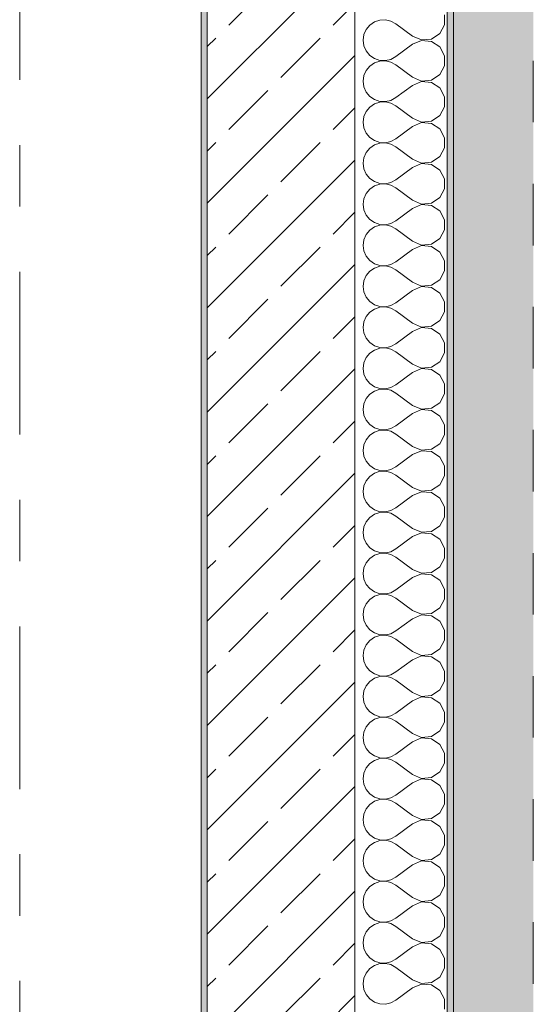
# Model space of a CAD drawing. Header units: metres. Extents: x -3.6 to 84.5, y -11 to 16.8.
# Tile 320 of 361: x 61.7 to 62.6, y 1.2 to 2.8. Entities that reach past the tile are written whole.
import ezdxf

# ---------------------------------------------------------------- set-up
doc = ezdxf.new("R2010")
doc.units = ezdxf.units.M
doc.header["$MEASUREMENT"] = 0
doc.linetypes.add('Strichlinie doppelt', pattern=[0.546806, 0.264583, -0.105833, 0.070556, -0.105833])
doc.linetypes.add('Strichlinie eng', pattern=[0.115, 0.075, -0.04])
for name, color, linetype in [('301 - Elemente.Linie', 7, 'Continuous'), ('302 - Elemente.Schraffur', 7, 'Continuous'), ('451 - Universal.Achsen Raster', 7, 'Continuous'), ('604 - Struktur.Wand Aussen', 7, 'Continuous')]:
    doc.layers.add(name, color=color, linetype=linetype)

# ---------------------------------------------------------------- blocks, each defined once
blk = doc.blocks.new('*X127')
at = {"layer": '604 - Struktur.Wand Aussen', "color": 7, "linetype": 'Continuous', "lineweight": 5}
for p, q in [((62.4207, 2.7585), (62.4207, 2.7748)), ((62.2992, 2.7579), (62.2933, 2.7509)), ((62.3068, 2.7631), (62.2992, 2.7579)), ((62.3155, 2.7661), (62.3068, 2.7631)), ((62.3247, 2.7665), (62.3155, 2.7661)), ((62.3336, 2.7645), (62.3247, 2.7665)), ((62.3417, 2.76), (62.3336, 2.7645)), ((62.3684, 2.74), (62.3417, 2.76)), ((62.413, 2.7442), (62.4207, 2.7585)), ((62.2896, 2.7424), (62.2884, 2.7333)), ((62.2933, 2.7509), (62.2896, 2.7424)), ((62.3684, 2.74), (62.3833, 2.7337)), ((62.3995, 2.7352), (62.413, 2.7442)), ((62.2884, 2.7333), (62.2896, 2.7242)), ((62.2896, 2.7242), (62.2933, 2.7158)), ((62.3684, 2.7267), (62.3417, 2.7067)), ((62.3833, 2.733), (62.3684, 2.7267)), ((62.3833, 2.7337), (62.3995, 2.7352)), ((62.3995, 2.7314), (62.3833, 2.733)), ((62.413, 2.7224), (62.3995, 2.7314)), ((62.4207, 2.7081), (62.413, 2.7224)), ((62.2933, 2.7158), (62.2992, 2.7087)), ((62.2992, 2.7087), (62.3068, 2.7035)), ((62.3336, 2.7022), (62.3417, 2.7067)), ((62.4207, 2.6919), (62.4207, 2.7081)), ((62.2992, 2.6913), (62.2933, 2.6842)), ((62.3068, 2.6965), (62.2992, 2.6913)), ((62.3068, 2.7035), (62.3155, 2.7006)), ((62.3155, 2.6994), (62.3068, 2.6965)), ((62.3155, 2.7006), (62.3247, 2.7001)), ((62.3247, 2.6999), (62.3155, 2.6994)), ((62.3247, 2.7001), (62.3336, 2.7022)), ((62.3336, 2.6978), (62.3247, 2.6999)), ((62.3417, 2.6933), (62.3336, 2.6978)), ((62.3684, 2.6733), (62.3417, 2.6933)), ((62.413, 2.6776), (62.4207, 2.6919)), ((62.2896, 2.6758), (62.2884, 2.6667)), ((62.2933, 2.6842), (62.2896, 2.6758)), ((62.3684, 2.6733), (62.3833, 2.667)), ((62.3995, 2.6686), (62.413, 2.6776)), ((62.2884, 2.6667), (62.2896, 2.6576)), ((62.2896, 2.6576), (62.2933, 2.6491)), ((62.3684, 2.66), (62.3417, 2.64)), ((62.3833, 2.6663), (62.3684, 2.66)), ((62.3833, 2.667), (62.3995, 2.6686)), ((62.3995, 2.6648), (62.3833, 2.6663)), ((62.413, 2.6558), (62.3995, 2.6648)), ((62.2933, 2.6491), (62.2992, 2.6421)), ((62.2992, 2.6421), (62.3068, 2.6369)), ((62.4207, 2.6415), (62.413, 2.6558)), ((62.4207, 2.6252), (62.4207, 2.6415)), ((62.2992, 2.6246), (62.2933, 2.6175)), ((62.3068, 2.6298), (62.2992, 2.6246)), ((62.3068, 2.6369), (62.3155, 2.6339)), ((62.3155, 2.6328), (62.3068, 2.6298)), ((62.3155, 2.6339), (62.3247, 2.6335)), ((62.3247, 2.6332), (62.3155, 2.6328)), ((62.3247, 2.6335), (62.3336, 2.6355)), ((62.3336, 2.6311), (62.3247, 2.6332)), ((62.3336, 2.6355), (62.3417, 2.64)), ((62.3417, 2.6267), (62.3336, 2.6311)), ((62.3684, 2.6067), (62.3417, 2.6267)), ((62.413, 2.6109), (62.4207, 2.6252)), ((62.2896, 2.6091), (62.2884, 2.6)), ((62.2933, 2.6175), (62.2896, 2.6091)), ((62.3995, 2.6019), (62.413, 2.6109)), ((62.2884, 2.6), (62.2896, 2.5909)), ((62.3684, 2.5933), (62.3417, 2.5733)), ((62.3684, 2.6067), (62.3833, 2.6004)), ((62.3833, 2.5996), (62.3684, 2.5933)), ((62.3833, 2.6004), (62.3995, 2.6019)), ((62.3995, 2.5981), (62.3833, 2.5996)), ((62.413, 2.5891), (62.3995, 2.5981)), ((62.2896, 2.5909), (62.2933, 2.5825)), ((62.2933, 2.5825), (62.2992, 2.5754)), ((62.4207, 2.5748), (62.413, 2.5891)), ((62.2992, 2.5754), (62.3068, 2.5702)), ((62.3068, 2.5631), (62.2992, 2.5579)), ((62.3068, 2.5702), (62.3155, 2.5672)), ((62.3155, 2.5661), (62.3068, 2.5631)), ((62.3155, 2.5672), (62.3247, 2.5668)), ((62.3247, 2.5665), (62.3155, 2.5661)), ((62.3247, 2.5668), (62.3336, 2.5689)), ((62.3336, 2.5645), (62.3247, 2.5665)), ((62.3336, 2.5689), (62.3417, 2.5733)), ((62.3417, 2.56), (62.3336, 2.5645)), ((62.4207, 2.5585), (62.4207, 2.5748)), ((62.2933, 2.5509), (62.2896, 2.5424)), ((62.2992, 2.5579), (62.2933, 2.5509)), ((62.3684, 2.54), (62.3417, 2.56)), ((62.3995, 2.5352), (62.413, 2.5442)), ((62.413, 2.5442), (62.4207, 2.5585)), ((62.2896, 2.5424), (62.2884, 2.5333)), ((62.2884, 2.5333), (62.2896, 2.5242)), ((62.3684, 2.54), (62.3833, 2.5337)), ((62.3833, 2.533), (62.3684, 2.5267)), ((62.3833, 2.5337), (62.3995, 2.5352)), ((62.3995, 2.5314), (62.3833, 2.533)), ((62.413, 2.5224), (62.3995, 2.5314)), ((62.2896, 2.5242), (62.2933, 2.5158)), ((62.2933, 2.5158), (62.2992, 2.5087)), ((62.3684, 2.5267), (62.3417, 2.5067)), ((62.4207, 2.5081), (62.413, 2.5224)), ((62.2992, 2.5087), (62.3068, 2.5035)), ((62.3068, 2.4965), (62.2992, 2.4913)), ((62.3068, 2.5035), (62.3155, 2.5006)), ((62.3155, 2.4994), (62.3068, 2.4965)), ((62.3155, 2.5006), (62.3247, 2.5001)), ((62.3247, 2.4999), (62.3155, 2.4994)), ((62.3247, 2.5001), (62.3336, 2.5022)), ((62.3336, 2.4978), (62.3247, 2.4999)), ((62.3336, 2.5022), (62.3417, 2.5067)), ((62.3417, 2.4933), (62.3336, 2.4978)), ((62.4207, 2.4919), (62.4207, 2.5081)), ((62.2933, 2.4842), (62.2896, 2.4758)), ((62.2992, 2.4913), (62.2933, 2.4842)), ((62.3684, 2.4733), (62.3417, 2.4933)), ((62.413, 2.4776), (62.4207, 2.4919)), ((62.2896, 2.4758), (62.2884, 2.4667)), ((62.2884, 2.4667), (62.2896, 2.4576)), ((62.3684, 2.4733), (62.3833, 2.467)), ((62.3833, 2.4663), (62.3684, 2.46)), ((62.3833, 2.467), (62.3995, 2.4686)), ((62.3995, 2.4648), (62.3833, 2.4663)), ((62.3995, 2.4686), (62.413, 2.4776)), ((62.413, 2.4558), (62.3995, 2.4648)), ((62.2896, 2.4576), (62.2933, 2.4491)), ((62.2933, 2.4491), (62.2992, 2.4421)), ((62.3684, 2.46), (62.3417, 2.44)), ((62.4207, 2.4415), (62.413, 2.4558)), ((62.2992, 2.4421), (62.3068, 2.4369)), ((62.3068, 2.4369), (62.3155, 2.4339)), ((62.3155, 2.4328), (62.3068, 2.4298)), ((62.3155, 2.4339), (62.3247, 2.4335)), ((62.3247, 2.4332), (62.3155, 2.4328)), ((62.3247, 2.4335), (62.3336, 2.4355)), ((62.3336, 2.4311), (62.3247, 2.4332)), ((62.3336, 2.4355), (62.3417, 2.44)), ((62.4207, 2.4252), (62.4207, 2.4415)), ((62.2933, 2.4175), (62.2896, 2.4091)), ((62.2992, 2.4246), (62.2933, 2.4175)), ((62.3068, 2.4298), (62.2992, 2.4246)), ((62.3417, 2.4267), (62.3336, 2.4311)), ((62.3684, 2.4067), (62.3417, 2.4267)), ((62.413, 2.4109), (62.4207, 2.4252)), ((62.2896, 2.4091), (62.2884, 2.4)), ((62.3684, 2.4067), (62.3833, 2.4004)), ((62.3833, 2.4004), (62.3995, 2.4019)), ((62.3995, 2.4019), (62.413, 2.4109)), ((62.2884, 2.4), (62.2896, 2.3909)), ((62.2896, 2.3909), (62.2933, 2.3825)), ((62.3684, 2.3933), (62.3417, 2.3733)), ((62.3833, 2.3996), (62.3684, 2.3933)), ((62.3995, 2.3981), (62.3833, 2.3996)), ((62.413, 2.3891), (62.3995, 2.3981)), ((62.4207, 2.3748), (62.413, 2.3891)), ((62.2933, 2.3825), (62.2992, 2.3754)), ((62.2992, 2.3754), (62.3068, 2.3702)), ((62.3068, 2.3702), (62.3155, 2.3672)), ((62.3247, 2.3668), (62.3336, 2.3689)), ((62.3336, 2.3689), (62.3417, 2.3733)), ((62.4207, 2.3585), (62.4207, 2.3748)), ((62.2992, 2.3579), (62.2933, 2.3509)), ((62.3068, 2.3631), (62.2992, 2.3579)), ((62.3155, 2.3661), (62.3068, 2.3631)), ((62.3155, 2.3672), (62.3247, 2.3668)), ((62.3247, 2.3665), (62.3155, 2.3661)), ((62.3336, 2.3645), (62.3247, 2.3665)), ((62.3417, 2.36), (62.3336, 2.3645)), ((62.3684, 2.34), (62.3417, 2.36)), ((62.413, 2.3442), (62.4207, 2.3585)), ((62.2896, 2.3424), (62.2884, 2.3333)), ((62.2933, 2.3509), (62.2896, 2.3424)), ((62.3684, 2.34), (62.3833, 2.3337)), ((62.3995, 2.3352), (62.413, 2.3442)), ((62.2884, 2.3333), (62.2896, 2.3242)), ((62.2896, 2.3242), (62.2933, 2.3158)), ((62.3684, 2.3267), (62.3417, 2.3067)), ((62.3833, 2.333), (62.3684, 2.3267)), ((62.3833, 2.3337), (62.3995, 2.3352)), ((62.3995, 2.3314), (62.3833, 2.333)), ((62.413, 2.3224), (62.3995, 2.3314)), ((62.4207, 2.3081), (62.413, 2.3224)), ((62.2933, 2.3158), (62.2992, 2.3087)), ((62.2992, 2.3087), (62.3068, 2.3035)), ((62.3336, 2.3022), (62.3417, 2.3067)), ((62.4207, 2.2919), (62.4207, 2.3081)), ((62.2992, 2.2913), (62.2933, 2.2842)), ((62.3068, 2.2965), (62.2992, 2.2913)), ((62.3068, 2.3035), (62.3155, 2.3006)), ((62.3155, 2.2994), (62.3068, 2.2965)), ((62.3155, 2.3006), (62.3247, 2.3001)), ((62.3247, 2.2999), (62.3155, 2.2994)), ((62.3247, 2.3001), (62.3336, 2.3022)), ((62.3336, 2.2978), (62.3247, 2.2999)), ((62.3417, 2.2933), (62.3336, 2.2978)), ((62.3684, 2.2733), (62.3417, 2.2933)), ((62.413, 2.2776), (62.4207, 2.2919)), ((62.2896, 2.2758), (62.2884, 2.2667)), ((62.2933, 2.2842), (62.2896, 2.2758)), ((62.3684, 2.2733), (62.3833, 2.267)), ((62.3995, 2.2686), (62.413, 2.2776)), ((62.2884, 2.2667), (62.2896, 2.2576)), ((62.2896, 2.2576), (62.2933, 2.2491)), ((62.3684, 2.26), (62.3417, 2.24)), ((62.3833, 2.2663), (62.3684, 2.26)), ((62.3833, 2.267), (62.3995, 2.2686)), ((62.3995, 2.2648), (62.3833, 2.2663)), ((62.413, 2.2558), (62.3995, 2.2648)), ((62.2933, 2.2491), (62.2992, 2.2421)), ((62.2992, 2.2421), (62.3068, 2.2369)), ((62.4207, 2.2415), (62.413, 2.2558)), ((62.4207, 2.2252), (62.4207, 2.2415)), ((62.2992, 2.2246), (62.2933, 2.2175)), ((62.3068, 2.2298), (62.2992, 2.2246)), ((62.3068, 2.2369), (62.3155, 2.2339)), ((62.3155, 2.2328), (62.3068, 2.2298)), ((62.3155, 2.2339), (62.3247, 2.2335)), ((62.3247, 2.2332), (62.3155, 2.2328)), ((62.3247, 2.2335), (62.3336, 2.2355)), ((62.3336, 2.2311), (62.3247, 2.2332)), ((62.3336, 2.2355), (62.3417, 2.24)), ((62.3417, 2.2267), (62.3336, 2.2311)), ((62.3684, 2.2067), (62.3417, 2.2267)), ((62.413, 2.2109), (62.4207, 2.2252)), ((62.2896, 2.2091), (62.2884, 2.2)), ((62.2933, 2.2175), (62.2896, 2.2091)), ((62.3995, 2.2019), (62.413, 2.2109)), ((62.2884, 2.2), (62.2896, 2.1909)), ((62.3684, 2.1933), (62.3417, 2.1733)), ((62.3684, 2.2067), (62.3833, 2.2004)), ((62.3833, 2.1996), (62.3684, 2.1933)), ((62.3833, 2.2004), (62.3995, 2.2019)), ((62.3995, 2.1981), (62.3833, 2.1996)), ((62.413, 2.1891), (62.3995, 2.1981)), ((62.2896, 2.1909), (62.2933, 2.1825)), ((62.2933, 2.1825), (62.2992, 2.1754)), ((62.4207, 2.1748), (62.413, 2.1891)), ((62.2992, 2.1754), (62.3068, 2.1702)), ((62.3068, 2.1631), (62.2992, 2.1579)), ((62.3068, 2.1702), (62.3155, 2.1672)), ((62.3155, 2.1661), (62.3068, 2.1631)), ((62.3155, 2.1672), (62.3247, 2.1668)), ((62.3247, 2.1665), (62.3155, 2.1661)), ((62.3247, 2.1668), (62.3336, 2.1689)), ((62.3336, 2.1645), (62.3247, 2.1665)), ((62.3336, 2.1689), (62.3417, 2.1733)), ((62.3417, 2.16), (62.3336, 2.1645)), ((62.4207, 2.1585), (62.4207, 2.1748)), ((62.2933, 2.1509), (62.2896, 2.1424)), ((62.2992, 2.1579), (62.2933, 2.1509)), ((62.3684, 2.14), (62.3417, 2.16)), ((62.3995, 2.1352), (62.413, 2.1442)), ((62.413, 2.1442), (62.4207, 2.1585)), ((62.2896, 2.1424), (62.2884, 2.1333)), ((62.2884, 2.1333), (62.2896, 2.1242)), ((62.3684, 2.14), (62.3833, 2.1337)), ((62.3833, 2.133), (62.3684, 2.1267)), ((62.3833, 2.1337), (62.3995, 2.1352)), ((62.3995, 2.1314), (62.3833, 2.133)), ((62.413, 2.1224), (62.3995, 2.1314)), ((62.2896, 2.1242), (62.2933, 2.1158)), ((62.2933, 2.1158), (62.2992, 2.1087)), ((62.3684, 2.1267), (62.3417, 2.1067)), ((62.4207, 2.1081), (62.413, 2.1224)), ((62.2992, 2.1087), (62.3068, 2.1035)), ((62.3068, 2.0965), (62.2992, 2.0913)), ((62.3068, 2.1035), (62.3155, 2.1006)), ((62.3155, 2.0994), (62.3068, 2.0965)), ((62.3155, 2.1006), (62.3247, 2.1001)), ((62.3247, 2.0999), (62.3155, 2.0994)), ((62.3247, 2.1001), (62.3336, 2.1022)), ((62.3336, 2.0978), (62.3247, 2.0999)), ((62.3336, 2.1022), (62.3417, 2.1067)), ((62.3417, 2.0933), (62.3336, 2.0978)), ((62.4207, 2.0919), (62.4207, 2.1081)), ((62.2933, 2.0842), (62.2896, 2.0758)), ((62.2992, 2.0913), (62.2933, 2.0842)), ((62.3684, 2.0733), (62.3417, 2.0933)), ((62.413, 2.0776), (62.4207, 2.0919)), ((62.2896, 2.0758), (62.2884, 2.0667)), ((62.2884, 2.0667), (62.2896, 2.0576)), ((62.3684, 2.0733), (62.3833, 2.067)), ((62.3833, 2.0663), (62.3684, 2.06)), ((62.3833, 2.067), (62.3995, 2.0686)), ((62.3995, 2.0648), (62.3833, 2.0663)), ((62.3995, 2.0686), (62.413, 2.0776)), ((62.413, 2.0558), (62.3995, 2.0648)), ((62.2896, 2.0576), (62.2933, 2.0491)), ((62.2933, 2.0491), (62.2992, 2.0421)), ((62.3684, 2.06), (62.3417, 2.04)), ((62.4207, 2.0415), (62.413, 2.0558)), ((62.2992, 2.0421), (62.3068, 2.0369)), ((62.3068, 2.0369), (62.3155, 2.0339)), ((62.3155, 2.0328), (62.3068, 2.0298)), ((62.3155, 2.0339), (62.3247, 2.0335)), ((62.3247, 2.0332), (62.3155, 2.0328)), ((62.3247, 2.0335), (62.3336, 2.0355)), ((62.3336, 2.0311), (62.3247, 2.0332)), ((62.3336, 2.0355), (62.3417, 2.04)), ((62.4207, 2.0252), (62.4207, 2.0415)), ((62.2933, 2.0175), (62.2896, 2.0091)), ((62.2992, 2.0246), (62.2933, 2.0175)), ((62.3068, 2.0298), (62.2992, 2.0246)), ((62.3417, 2.0267), (62.3336, 2.0311)), ((62.3684, 2.0067), (62.3417, 2.0267)), ((62.413, 2.0109), (62.4207, 2.0252)), ((62.2896, 2.0091), (62.2884, 2)), ((62.3684, 2.0067), (62.3833, 2.0004)), ((62.3833, 2.0004), (62.3995, 2.0019)), ((62.3995, 2.0019), (62.413, 2.0109)), ((62.2884, 2), (62.2896, 1.9909)), ((62.2896, 1.9909), (62.2933, 1.9825)), ((62.3684, 1.9933), (62.3417, 1.9733)), ((62.3833, 1.9996), (62.3684, 1.9933)), ((62.3995, 1.9981), (62.3833, 1.9996)), ((62.413, 1.9891), (62.3995, 1.9981)), ((62.4207, 1.9748), (62.413, 1.9891)), ((62.2933, 1.9825), (62.2992, 1.9754)), ((62.2992, 1.9754), (62.3068, 1.9702)), ((62.3068, 1.9702), (62.3155, 1.9672)), ((62.3247, 1.9668), (62.3336, 1.9689)), ((62.3336, 1.9689), (62.3417, 1.9733)), ((62.4207, 1.9585), (62.4207, 1.9748)), ((62.2992, 1.9579), (62.2933, 1.9509)), ((62.3068, 1.9631), (62.2992, 1.9579)), ((62.3155, 1.9661), (62.3068, 1.9631)), ((62.3155, 1.9672), (62.3247, 1.9668)), ((62.3247, 1.9665), (62.3155, 1.9661)), ((62.3336, 1.9645), (62.3247, 1.9665)), ((62.3417, 1.96), (62.3336, 1.9645)), ((62.3684, 1.94), (62.3417, 1.96)), ((62.413, 1.9442), (62.4207, 1.9585)), ((62.2896, 1.9424), (62.2884, 1.9333)), ((62.2933, 1.9509), (62.2896, 1.9424)), ((62.3684, 1.94), (62.3833, 1.9337)), ((62.3995, 1.9352), (62.413, 1.9442)), ((62.2884, 1.9333), (62.2896, 1.9242)), ((62.2896, 1.9242), (62.2933, 1.9158)), ((62.3684, 1.9267), (62.3417, 1.9067)), ((62.3833, 1.933), (62.3684, 1.9267)), ((62.3833, 1.9337), (62.3995, 1.9352)), ((62.3995, 1.9314), (62.3833, 1.933)), ((62.413, 1.9224), (62.3995, 1.9314)), ((62.4207, 1.9081), (62.413, 1.9224)), ((62.2933, 1.9158), (62.2992, 1.9087)), ((62.2992, 1.9087), (62.3068, 1.9035)), ((62.3336, 1.9022), (62.3417, 1.9067)), ((62.4207, 1.8919), (62.4207, 1.9081)), ((62.2992, 1.8913), (62.2933, 1.8842)), ((62.3068, 1.8965), (62.2992, 1.8913)), ((62.3068, 1.9035), (62.3155, 1.9006)), ((62.3155, 1.8994), (62.3068, 1.8965)), ((62.3155, 1.9006), (62.3247, 1.9001)), ((62.3247, 1.8999), (62.3155, 1.8994)), ((62.3247, 1.9001), (62.3336, 1.9022)), ((62.3336, 1.8978), (62.3247, 1.8999)), ((62.3417, 1.8933), (62.3336, 1.8978)), ((62.3684, 1.8733), (62.3417, 1.8933)), ((62.413, 1.8776), (62.4207, 1.8919)), ((62.2896, 1.8758), (62.2884, 1.8667)), ((62.2933, 1.8842), (62.2896, 1.8758)), ((62.3684, 1.8733), (62.3833, 1.867)), ((62.3995, 1.8686), (62.413, 1.8776)), ((62.2884, 1.8667), (62.2896, 1.8576)), ((62.2896, 1.8576), (62.2933, 1.8491)), ((62.3684, 1.86), (62.3417, 1.84)), ((62.3833, 1.8663), (62.3684, 1.86)), ((62.3833, 1.867), (62.3995, 1.8686)), ((62.3995, 1.8648), (62.3833, 1.8663)), ((62.413, 1.8558), (62.3995, 1.8648)), ((62.2933, 1.8491), (62.2992, 1.8421)), ((62.2992, 1.8421), (62.3068, 1.8369)), ((62.4207, 1.8415), (62.413, 1.8558)), ((62.4207, 1.8252), (62.4207, 1.8415)), ((62.2992, 1.8246), (62.2933, 1.8175)), ((62.3068, 1.8298), (62.2992, 1.8246)), ((62.3068, 1.8369), (62.3155, 1.8339)), ((62.3155, 1.8328), (62.3068, 1.8298)), ((62.3155, 1.8339), (62.3247, 1.8335)), ((62.3247, 1.8332), (62.3155, 1.8328)), ((62.3247, 1.8335), (62.3336, 1.8355)), ((62.3336, 1.8311), (62.3247, 1.8332)), ((62.3336, 1.8355), (62.3417, 1.84)), ((62.3417, 1.8267), (62.3336, 1.8311)), ((62.3684, 1.8067), (62.3417, 1.8267)), ((62.413, 1.8109), (62.4207, 1.8252)), ((62.2896, 1.8091), (62.2884, 1.8)), ((62.2933, 1.8175), (62.2896, 1.8091)), ((62.3995, 1.8019), (62.413, 1.8109)), ((62.2884, 1.8), (62.2896, 1.7909)), ((62.3684, 1.7933), (62.3417, 1.7733)), ((62.3684, 1.8067), (62.3833, 1.8004)), ((62.3833, 1.7996), (62.3684, 1.7933)), ((62.3833, 1.8004), (62.3995, 1.8019)), ((62.3995, 1.7981), (62.3833, 1.7996)), ((62.413, 1.7891), (62.3995, 1.7981)), ((62.2896, 1.7909), (62.2933, 1.7825)), ((62.2933, 1.7825), (62.2992, 1.7754)), ((62.4207, 1.7748), (62.413, 1.7891)), ((62.2992, 1.7754), (62.3068, 1.7702)), ((62.3068, 1.7631), (62.2992, 1.7579)), ((62.3068, 1.7702), (62.3155, 1.7672)), ((62.3155, 1.7661), (62.3068, 1.7631)), ((62.3155, 1.7672), (62.3247, 1.7668)), ((62.3247, 1.7665), (62.3155, 1.7661)), ((62.3247, 1.7668), (62.3336, 1.7689)), ((62.3336, 1.7645), (62.3247, 1.7665)), ((62.3336, 1.7689), (62.3417, 1.7733)), ((62.3417, 1.76), (62.3336, 1.7645)), ((62.4207, 1.7585), (62.4207, 1.7748)), ((62.2933, 1.7509), (62.2896, 1.7424)), ((62.2992, 1.7579), (62.2933, 1.7509)), ((62.3684, 1.74), (62.3417, 1.76)), ((62.3995, 1.7352), (62.413, 1.7442)), ((62.413, 1.7442), (62.4207, 1.7585)), ((62.2896, 1.7424), (62.2884, 1.7333)), ((62.2884, 1.7333), (62.2896, 1.7242)), ((62.3684, 1.74), (62.3833, 1.7337)), ((62.3833, 1.733), (62.3684, 1.7267)), ((62.3833, 1.7337), (62.3995, 1.7352)), ((62.3995, 1.7314), (62.3833, 1.733)), ((62.413, 1.7224), (62.3995, 1.7314)), ((62.2896, 1.7242), (62.2933, 1.7158)), ((62.2933, 1.7158), (62.2992, 1.7087)), ((62.3684, 1.7267), (62.3417, 1.7067)), ((62.4207, 1.7081), (62.413, 1.7224)), ((62.2992, 1.7087), (62.3068, 1.7035)), ((62.3068, 1.6965), (62.2992, 1.6913)), ((62.3068, 1.7035), (62.3155, 1.7006)), ((62.3155, 1.6994), (62.3068, 1.6965)), ((62.3155, 1.7006), (62.3247, 1.7001)), ((62.3247, 1.6999), (62.3155, 1.6994)), ((62.3247, 1.7001), (62.3336, 1.7022)), ((62.3336, 1.6978), (62.3247, 1.6999)), ((62.3336, 1.7022), (62.3417, 1.7067)), ((62.3417, 1.6933), (62.3336, 1.6978)), ((62.4207, 1.6919), (62.4207, 1.7081)), ((62.2933, 1.6842), (62.2896, 1.6758)), ((62.2992, 1.6913), (62.2933, 1.6842)), ((62.3684, 1.6733), (62.3417, 1.6933)), ((62.413, 1.6776), (62.4207, 1.6919)), ((62.2896, 1.6758), (62.2884, 1.6667)), ((62.2884, 1.6667), (62.2896, 1.6576)), ((62.3684, 1.6733), (62.3833, 1.667)), ((62.3833, 1.6663), (62.3684, 1.66)), ((62.3833, 1.667), (62.3995, 1.6686)), ((62.3995, 1.6648), (62.3833, 1.6663)), ((62.3995, 1.6686), (62.413, 1.6776)), ((62.413, 1.6558), (62.3995, 1.6648)), ((62.2896, 1.6576), (62.2933, 1.6491)), ((62.2933, 1.6491), (62.2992, 1.6421)), ((62.3684, 1.66), (62.3417, 1.64)), ((62.4207, 1.6415), (62.413, 1.6558)), ((62.2992, 1.6421), (62.3068, 1.6369)), ((62.3068, 1.6369), (62.3155, 1.6339)), ((62.3155, 1.6328), (62.3068, 1.6298)), ((62.3155, 1.6339), (62.3247, 1.6335)), ((62.3247, 1.6332), (62.3155, 1.6328)), ((62.3247, 1.6335), (62.3336, 1.6355)), ((62.3336, 1.6311), (62.3247, 1.6332)), ((62.3336, 1.6355), (62.3417, 1.64)), ((62.4207, 1.6252), (62.4207, 1.6415)), ((62.2933, 1.6175), (62.2896, 1.6091)), ((62.2992, 1.6246), (62.2933, 1.6175)), ((62.3068, 1.6298), (62.2992, 1.6246)), ((62.3417, 1.6267), (62.3336, 1.6311)), ((62.3684, 1.6067), (62.3417, 1.6267)), ((62.413, 1.6109), (62.4207, 1.6252)), ((62.2896, 1.6091), (62.2884, 1.6)), ((62.3684, 1.6067), (62.3833, 1.6004)), ((62.3833, 1.6004), (62.3995, 1.6019)), ((62.3995, 1.6019), (62.413, 1.6109)), ((62.2884, 1.6), (62.2896, 1.5909)), ((62.2896, 1.5909), (62.2933, 1.5825)), ((62.3684, 1.5933), (62.3417, 1.5733)), ((62.3833, 1.5996), (62.3684, 1.5933)), ((62.3995, 1.5981), (62.3833, 1.5996)), ((62.413, 1.5891), (62.3995, 1.5981)), ((62.4207, 1.5748), (62.413, 1.5891)), ((62.2933, 1.5825), (62.2992, 1.5754)), ((62.2992, 1.5754), (62.3068, 1.5702)), ((62.3068, 1.5702), (62.3155, 1.5672)), ((62.3247, 1.5668), (62.3336, 1.5689)), ((62.3336, 1.5689), (62.3417, 1.5733)), ((62.4207, 1.5585), (62.4207, 1.5748)), ((62.2992, 1.5579), (62.2933, 1.5509)), ((62.3068, 1.5631), (62.2992, 1.5579)), ((62.3155, 1.5661), (62.3068, 1.5631)), ((62.3155, 1.5672), (62.3247, 1.5668)), ((62.3247, 1.5665), (62.3155, 1.5661)), ((62.3336, 1.5645), (62.3247, 1.5665)), ((62.3417, 1.56), (62.3336, 1.5645)), ((62.3684, 1.54), (62.3417, 1.56)), ((62.413, 1.5442), (62.4207, 1.5585)), ((62.2896, 1.5424), (62.2884, 1.5333)), ((62.2933, 1.5509), (62.2896, 1.5424)), ((62.3684, 1.54), (62.3833, 1.5337)), ((62.3995, 1.5352), (62.413, 1.5442)), ((62.2884, 1.5333), (62.2896, 1.5242)), ((62.2896, 1.5242), (62.2933, 1.5158)), ((62.3684, 1.5267), (62.3417, 1.5067)), ((62.3833, 1.533), (62.3684, 1.5267)), ((62.3833, 1.5337), (62.3995, 1.5352)), ((62.3995, 1.5314), (62.3833, 1.533)), ((62.413, 1.5224), (62.3995, 1.5314)), ((62.4207, 1.5081), (62.413, 1.5224)), ((62.2933, 1.5158), (62.2992, 1.5087)), ((62.2992, 1.5087), (62.3068, 1.5035)), ((62.3336, 1.5022), (62.3417, 1.5067)), ((62.4207, 1.4919), (62.4207, 1.5081)), ((62.2992, 1.4913), (62.2933, 1.4842)), ((62.3068, 1.4965), (62.2992, 1.4913)), ((62.3068, 1.5035), (62.3155, 1.5006)), ((62.3155, 1.4994), (62.3068, 1.4965)), ((62.3155, 1.5006), (62.3247, 1.5001)), ((62.3247, 1.4999), (62.3155, 1.4994)), ((62.3247, 1.5001), (62.3336, 1.5022)), ((62.3336, 1.4978), (62.3247, 1.4999)), ((62.3417, 1.4933), (62.3336, 1.4978)), ((62.3684, 1.4733), (62.3417, 1.4933)), ((62.413, 1.4776), (62.4207, 1.4919)), ((62.2896, 1.4758), (62.2884, 1.4667)), ((62.2933, 1.4842), (62.2896, 1.4758)), ((62.3684, 1.4733), (62.3833, 1.467)), ((62.3995, 1.4686), (62.413, 1.4776)), ((62.2884, 1.4667), (62.2896, 1.4576)), ((62.2896, 1.4576), (62.2933, 1.4491)), ((62.3684, 1.46), (62.3417, 1.44)), ((62.3833, 1.4663), (62.3684, 1.46)), ((62.3833, 1.467), (62.3995, 1.4686)), ((62.3995, 1.4648), (62.3833, 1.4663)), ((62.413, 1.4558), (62.3995, 1.4648)), ((62.2933, 1.4491), (62.2992, 1.4421)), ((62.2992, 1.4421), (62.3068, 1.4369)), ((62.4207, 1.4415), (62.413, 1.4558)), ((62.4207, 1.4252), (62.4207, 1.4415)), ((62.2992, 1.4246), (62.2933, 1.4175)), ((62.3068, 1.4298), (62.2992, 1.4246)), ((62.3068, 1.4369), (62.3155, 1.4339)), ((62.3155, 1.4328), (62.3068, 1.4298)), ((62.3155, 1.4339), (62.3247, 1.4335)), ((62.3247, 1.4332), (62.3155, 1.4328)), ((62.3247, 1.4335), (62.3336, 1.4355)), ((62.3336, 1.4311), (62.3247, 1.4332)), ((62.3336, 1.4355), (62.3417, 1.44)), ((62.3417, 1.4267), (62.3336, 1.4311)), ((62.3684, 1.4067), (62.3417, 1.4267)), ((62.413, 1.4109), (62.4207, 1.4252)), ((62.2896, 1.4091), (62.2884, 1.4)), ((62.2933, 1.4175), (62.2896, 1.4091)), ((62.3995, 1.4019), (62.413, 1.4109)), ((62.2884, 1.4), (62.2896, 1.3909)), ((62.3684, 1.3933), (62.3417, 1.3733)), ((62.3684, 1.4067), (62.3833, 1.4004)), ((62.3833, 1.3996), (62.3684, 1.3933)), ((62.3833, 1.4004), (62.3995, 1.4019)), ((62.3995, 1.3981), (62.3833, 1.3996)), ((62.413, 1.3891), (62.3995, 1.3981)), ((62.2896, 1.3909), (62.2933, 1.3825)), ((62.2933, 1.3825), (62.2992, 1.3754)), ((62.4207, 1.3748), (62.413, 1.3891)), ((62.2992, 1.3754), (62.3068, 1.3702)), ((62.3068, 1.3631), (62.2992, 1.3579)), ((62.3068, 1.3702), (62.3155, 1.3672)), ((62.3155, 1.3661), (62.3068, 1.3631)), ((62.3155, 1.3672), (62.3247, 1.3668)), ((62.3247, 1.3665), (62.3155, 1.3661)), ((62.3247, 1.3668), (62.3336, 1.3689)), ((62.3336, 1.3645), (62.3247, 1.3665)), ((62.3336, 1.3689), (62.3417, 1.3733)), ((62.3417, 1.36), (62.3336, 1.3645)), ((62.4207, 1.3585), (62.4207, 1.3748)), ((62.2933, 1.3509), (62.2896, 1.3424)), ((62.2992, 1.3579), (62.2933, 1.3509)), ((62.3684, 1.34), (62.3417, 1.36)), ((62.3995, 1.3352), (62.413, 1.3442)), ((62.413, 1.3442), (62.4207, 1.3585)), ((62.2896, 1.3424), (62.2884, 1.3333)), ((62.2884, 1.3333), (62.2896, 1.3242)), ((62.3684, 1.34), (62.3833, 1.3337)), ((62.3833, 1.333), (62.3684, 1.3267)), ((62.3833, 1.3337), (62.3995, 1.3352)), ((62.3995, 1.3314), (62.3833, 1.333)), ((62.413, 1.3224), (62.3995, 1.3314)), ((62.2896, 1.3242), (62.2933, 1.3158)), ((62.2933, 1.3158), (62.2992, 1.3087)), ((62.3684, 1.3267), (62.3417, 1.3067)), ((62.4207, 1.3081), (62.413, 1.3224)), ((62.2992, 1.3087), (62.3068, 1.3035)), ((62.3068, 1.2965), (62.2992, 1.2913)), ((62.3068, 1.3035), (62.3155, 1.3006)), ((62.3155, 1.2994), (62.3068, 1.2965)), ((62.3155, 1.3006), (62.3247, 1.3001)), ((62.3247, 1.2999), (62.3155, 1.2994)), ((62.3247, 1.3001), (62.3336, 1.3022)), ((62.3336, 1.2978), (62.3247, 1.2999)), ((62.3336, 1.3022), (62.3417, 1.3067)), ((62.3417, 1.2933), (62.3336, 1.2978)), ((62.4207, 1.2919), (62.4207, 1.3081)), ((62.2933, 1.2842), (62.2896, 1.2758)), ((62.2992, 1.2913), (62.2933, 1.2842)), ((62.3684, 1.2733), (62.3417, 1.2933)), ((62.413, 1.2776), (62.4207, 1.2919)), ((62.2896, 1.2758), (62.2884, 1.2667)), ((62.2884, 1.2667), (62.2896, 1.2576)), ((62.3684, 1.2733), (62.3833, 1.267)), ((62.3833, 1.2663), (62.3684, 1.26)), ((62.3833, 1.267), (62.3995, 1.2686)), ((62.3995, 1.2648), (62.3833, 1.2663)), ((62.3995, 1.2686), (62.413, 1.2776)), ((62.413, 1.2558), (62.3995, 1.2648)), ((62.2896, 1.2576), (62.2933, 1.2491)), ((62.2933, 1.2491), (62.2992, 1.2421)), ((62.3684, 1.26), (62.3417, 1.24)), ((62.4207, 1.2415), (62.413, 1.2558)), ((62.2992, 1.2421), (62.3068, 1.2369)), ((62.3068, 1.2369), (62.3155, 1.2339)), ((62.3155, 1.2328), (62.3068, 1.2298)), ((62.3155, 1.2339), (62.3247, 1.2335)), ((62.3247, 1.2332), (62.3155, 1.2328)), ((62.3247, 1.2335), (62.3336, 1.2355)), ((62.3336, 1.2311), (62.3247, 1.2332)), ((62.3336, 1.2355), (62.3417, 1.24)), ((62.4207, 1.2252), (62.4207, 1.2415)), ((62.2933, 1.2175), (62.2896, 1.2091)), ((62.2992, 1.2246), (62.2933, 1.2175)), ((62.3068, 1.2298), (62.2992, 1.2246)), ((62.3417, 1.2267), (62.3336, 1.2311)), ((62.3684, 1.2067), (62.3417, 1.2267)), ((62.413, 1.2109), (62.4207, 1.2252)), ((62.2896, 1.2091), (62.2884, 1.2)), ((62.3684, 1.2067), (62.3833, 1.2004)), ((62.3833, 1.2004), (62.3995, 1.2019)), ((62.3995, 1.2019), (62.413, 1.2109)), ((62.2884, 1.2), (62.2896, 1.1909)), ((62.2896, 1.1909), (62.2933, 1.1825)), ((62.3684, 1.1933), (62.3417, 1.1733)), ((62.3833, 1.1996), (62.3684, 1.1933)), ((62.3995, 1.1981), (62.3833, 1.1996)), ((62.413, 1.1891), (62.3995, 1.1981)), ((62.4207, 1.1748), (62.413, 1.1891)), ((62.2933, 1.1825), (62.2992, 1.1754)), ((62.2992, 1.1754), (62.3068, 1.1702)), ((62.3068, 1.1702), (62.3155, 1.1672)), ((62.3247, 1.1668), (62.3336, 1.1689)), ((62.3336, 1.1689), (62.3417, 1.1733)), ((62.4207, 1.1585), (62.4207, 1.1748)), ((62.3155, 1.1672), (62.3247, 1.1668))]:
    blk.add_line(p, q, dxfattribs=at)

msp = doc.modelspace()

# ---------------------------------------------------------------- hatches: boundary and pattern name
at = {"layer": '302 - Elemente.Schraffur', "linetype": 'Continuous', "lineweight": 0, "true_color": 0x2f2f2f}
msp.add_hatch(color=250, dxfattribs=at).paths.add_polyline_path([(62.565, 5.1), (62.435, 5.1), (62.435, -3.31), (62.565, -3.31)])
at = {"layer": '604 - Struktur.Wand Aussen', "linetype": 'Continuous', "lineweight": 0, "true_color": 0x000000}
h = msp.add_hatch(dxfattribs=at)
h.set_pattern_fill('Beton__Stahlbeton_0001', color=18, style=0, pattern_type=2)
h.set_pattern_definition([(45, (0, 0), (-0.08485281, 0.08485281), []), (45, (-0.04243, 0.04243), (-0.08485281, 0.08485281), [0.09, -0.03])])
h.paths.add_polyline_path([(62.275, 0.245), (62.275, 5.975), (62.035, 5.975), (62.035, 0.245)])
h = msp.add_hatch(dxfattribs=at)
h.set_pattern_fill('Verputz_0001', color=18, style=0, pattern_type=2)
h.set_pattern_definition([(0, (0, 0), (0, 0.08660254), [0, -0.05]), (0, (0.025, 0.0433), (0, 0.08660254), [0, -0.05])])
h.paths.add_polyline_path([(62.435, 5.975), (62.425, 5.975), (62.425, -0.145), (62.435, -0.145)])
h = msp.add_hatch(dxfattribs=at)
h.set_pattern_fill('Gips_0001', color=18, style=0, pattern_type=2)
h.set_pattern_definition([(45, (0, 0), (-0.01767767, 0.01767767), [0, -0.025])])
h.paths.add_polyline_path([(62.025, 5.19), (62.025, 0.71), (62.035, 0.71), (62.035, 5.19)])

# ---------------------------------------------------------------- linework, layer by layer
at = {"layer": '301 - Elemente.Linie', "color": 253, "linetype": 'Strichlinie eng', "lineweight": 13, "true_color": 0xa0a0a0, "flags": 128}
msp.add_lwpolyline([(62.565, 5.1), (62.565, -3.31)], dxfattribs=at)
at = {"layer": '451 - Universal.Achsen Raster', "color": 160, "linetype": 'Strichlinie doppelt', "lineweight": 9, "true_color": 0x3232ff}
msp.add_line((61.73, -10.585), (61.73, 16.355), dxfattribs=at)
at = {"layer": '604 - Struktur.Wand Aussen', "color": 7, "linetype": 'Continuous', "lineweight": 13}
for p, q in [((62.275, 0.245), (62.275, 5.975)), ((62.035, 5.19), (62.035, 0.71))]:
    msp.add_line(p, q, dxfattribs=at)
at = {"layer": '604 - Struktur.Wand Aussen', "color": 7, "linetype": 'Continuous', "lineweight": 5}
msp.add_line((62.425, -0.005), (62.425, 5.975), dxfattribs=at)
at = {"layer": '604 - Struktur.Wand Aussen', "color": 7, "linetype": 'Continuous', "lineweight": 5, "flags": 128}
for points in [[(62.435, -0.145), (62.435, 5.975)], [(62.025, 5.19), (62.025, 0.71)]]:
    msp.add_lwpolyline(points, dxfattribs=at)

# ---------------------------------------------------------------- block references
at = {"layer": '604 - Struktur.Wand Aussen', "color": 7, "lineweight": 18}
msp.add_blockref('*X127', (0, 0), dxfattribs=at)

doc.saveas('drawing.dxf')
